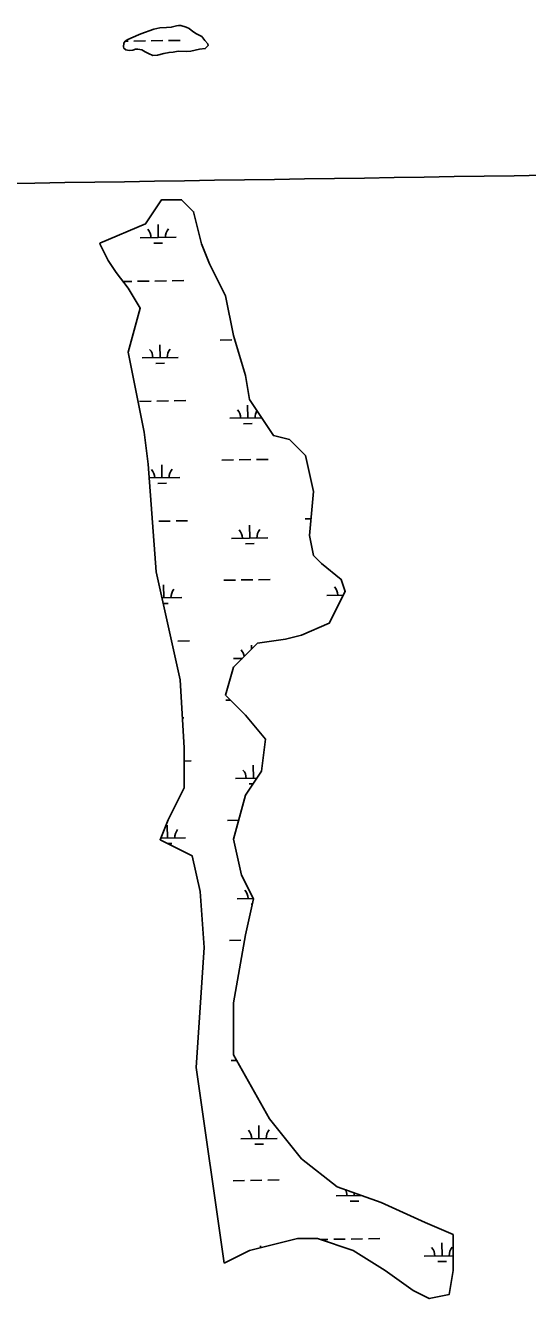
# Model space of a CAD drawing. Extents: x 3823584 to 3861785, y 301729 to 327625.
# Drawn here: x 3835091 to 3836481, y 310238 to 313764 of the extents above; entities that cross this region are included whole.
import ezdxf

# ---------------------------------------------------------------- set-up
doc = ezdxf.new("R2010")
doc.units = 0
for name, color, linetype in [('V-GRID-MAJR', 7, 'Continuous'), ('V-TOPO-SHOR', 7, 'Continuous'), ('V-WETL-SWMP', 7, 'Continuous')]:
    doc.layers.add(name, color=color, linetype=linetype)

msp = doc.modelspace()

# ---------------------------------------------------------------- linework, layer by layer
at = {"layer": 'V-GRID-MAJR'}
msp.add_spline([(3827733.773, 313215.73), (3833043.082, 313295.662), (3838352.38, 313376.366), (3843661.667, 313457.842), (3848970.941, 313540.09), (3854280.204, 313623.11100000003), (3859589.454, 313706.903), (3859589.455, 313706.903)], degree=3, dxfattribs=at)
at = {"layer": 'V-TOPO-SHOR'}
msp.add_lwpolyline([(3835535.97, 313691.241), (3835514.251, 313691.981), (3835500.41, 313690.017), (3835488.87, 313688.995), (3835474.114, 313685.636), (3835456.598, 313681.329), (3835443.673, 313680.295), (3835431.614, 313685.73600000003), (3835422.799, 313690.281), (3835413.051, 313695.741), (3835402.412, 313697.498), (3835396.403, 313697.91000000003), (3835388.106, 313695.53), (3835377.952, 313694.518), (3835369.16, 313696.292), (3835364.044, 313700.406), (3835363.086, 313704.555), (3835363.465, 313714.261), (3835367.571, 313720.3), (3835373.086, 313723.581), (3835383.205, 313728.748), (3835410.823, 313740.533), (3835446.747, 313753.31), (3835463.346, 313757.148), (3835481.356, 313757.762), (3835494.744, 313758.799), (3835509.4930000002, 313762.62), (3835515.029, 313763.591), (3835521.501, 313763.183), (3835535.855, 313759.14900000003), (3835544.666, 313755.065), (3835554.435, 313747.295), (3835565.1210000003, 313739.996), (3835579.502, 313732.726), (3835588.37, 313722.176), (3835595.839, 313713.001), (3835596.806, 313707.928), (3835589.023, 313699.54600000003), (3835572.873, 313697.561), (3835548.897, 313692.275), (3835535.97, 313691.241)], dxfattribs=at)
msp.add_lwpolyline([(3835641.125, 310335.483), (3835563.717, 310877.712), (3835585.8340000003, 311209.69), (3835574.775, 311364.612), (3835552.659, 311464.205), (3835464.193, 311508.469), (3835486.31, 311563.798), (3835530.543, 311652.326), (3835530.543, 311762.985), (3835519.484, 311951.105), (3835453.1350000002, 312249.885), (3835431.019, 312548.664), (3835419.96, 312637.191), (3835375.727, 312858.509), (3835408.9020000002, 312980.234), (3835375.727, 313035.564), (3835342.5530000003, 313079.827), (3835320.436, 313113.025), (3835298.3200000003, 313157.289), (3835297.451, 313160.619), (3835423.9620000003, 313214.33400000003), (3835468.1950000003, 313280.73), (3835523.486, 313280.73), (3835556.66, 313247.532), (3835578.7770000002, 313159.005), (3835600.893, 313103.675), (3835645.126, 313015.148), (3835667.2430000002, 312904.489), (3835700.417, 312793.83), (3835711.475, 312727.434), (3835777.825, 312627.841), (3835822.058, 312616.775), (3835866.291, 312572.512), (3835888.407, 312472.919), (3835877.349, 312351.194), (3835888.407, 312295.864), (3835910.523, 312273.732), (3835965.815, 312229.469), (3835976.873, 312196.271), (3835932.64, 312107.744), (3835855.2320000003, 312074.54600000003), (3835810.9990000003, 312063.48), (3835733.592, 312052.414), (3835667.2430000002, 311986.01900000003), (3835645.126, 311908.558), (3835700.417, 311853.228), (3835755.708, 311786.833), (3835744.65, 311698.305), (3835700.417, 311631.91000000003), (3835667.2430000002, 311510.185), (3835689.359, 311410.592), (3835722.534, 311344.196), (3835700.417, 311244.603), (3835667.2430000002, 311056.483), (3835667.2430000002, 310912.626), (3835766.767, 310735.572), (3835855.2320000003, 310624.913), (3835954.756, 310547.451), (3836076.397, 310503.188), (3836198.037, 310447.858), (3836275.4450000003, 310414.66000000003), (3836275.4450000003, 310315.067), (3836264.387, 310248.672), (3836209.095, 310237.606), (3836164.863, 310259.738), (3836087.455, 310315.067), (3835998.989, 310370.397), (3835899.465, 310403.59500000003), (3835844.174, 310403.59500000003), (3835711.475, 310370.397)], close=True, dxfattribs=at)
at = {"layer": 'V-WETL-SWMP'}
for p, q in [((3835367.3447079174, 313719.9671202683), (3835375.600608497, 313720.0944157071)), ((3835391.5987069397, 313720.3410859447), (3835423.594903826, 313720.8344264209)), ((3835439.593002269, 313721.0810966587), (3835471.589199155, 313721.5744371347)), ((3835487.587297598, 313721.8211073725), (3835519.583494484, 313722.3144478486)), ((3835458.842219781, 313176.03408235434), (3835458.2872117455, 313212.0298038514)), ((3835408.8481621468, 313175.2632378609), (3835508.8362774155, 313176.8049268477)), ((3835447.081543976, 313160.4199136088), (3835471.07869164, 313160.78991896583)), ((3835361.573135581, 313054.44904554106), (3835385.8582361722, 313054.82349076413)), ((3835401.8563346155, 313055.0701610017), (3835433.852531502, 313055.56350147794)), ((3835449.850629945, 313055.81017171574), (3835481.846826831, 313056.3035121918)), ((3835497.844925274, 313056.55018242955), (3835529.84112216, 313057.0435229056)), ((3835463.9710336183, 312843.3986198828), (3835463.416025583, 312879.39434137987)), ((3835630.299372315, 312892.39870909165), (3835662.2955692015, 312892.8920495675)), ((3835413.9769759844, 312842.62777538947), (3835513.9650912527, 312844.16946437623)), ((3835452.210357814, 312827.7844511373), (3835476.207505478, 312828.1544564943)), ((3835406.9851484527, 312722.4346985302), (3835438.981345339, 312722.9280390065)), ((3835454.9794437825, 312723.1747092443), (3835486.9756406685, 312723.6680497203)), ((3835502.9737391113, 312723.9147199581), (3835534.9699359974, 312724.4080604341)), ((3835707.047859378, 312676.3132508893), (3835706.492851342, 312712.3089723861)), ((3835657.053801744, 312675.54240639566), (3835745.1409329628, 312676.900597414)), ((3835695.287183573, 312660.69908214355), (3835719.2843312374, 312661.0690875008)), ((3835469.099847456, 312510.76315741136), (3835468.5448394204, 312546.7588789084)), ((3835635.4281861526, 312559.7632466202), (3835667.4243830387, 312560.25658709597)), ((3835683.4224814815, 312560.50325733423), (3835715.4186783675, 312560.9965978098)), ((3835731.416776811, 312561.24326804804), (3835763.412973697, 312561.73660852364)), ((3835433.864682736, 312510.21987618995), (3835519.0939050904, 312511.5340019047)), ((3835457.339171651, 312495.14898866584), (3835481.3363193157, 312495.51899402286)), ((3835442.743413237, 312390.2715030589), (3835444.110159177, 312390.29257653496)), ((3835460.10825762, 312390.53924677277), (3835492.104454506, 312391.03258724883)), ((3835508.102552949, 312391.2792574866), (3835540.098749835, 312391.77259796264)), ((3835712.1766732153, 312343.67778841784), (3835711.62166518, 312379.67350991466)), ((3835865.968016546, 312396.7970857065), (3835881.513546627, 312397.03677791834)), ((3835662.1826155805, 312342.9069439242), (3835762.17073085, 312344.4486329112)), ((3835700.4159974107, 312328.0636196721), (3835724.413145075, 312328.43362502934)), ((3835640.5569999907, 312227.1277841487), (3835672.553196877, 312227.6211246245)), ((3835688.5512953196, 312227.8677948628), (3835720.5474922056, 312228.3611353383)), ((3835736.545590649, 312228.6078055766), (3835768.541787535, 312229.1011460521)), ((3835474.228661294, 312178.12769493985), (3835473.6736532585, 312214.1234164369)), ((3835975.945202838, 312194.41412618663), (3835975.870150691, 312199.28172448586)), ((3835469.0874899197, 312178.0484246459), (3835524.2227189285, 312178.89853943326)), ((3835472.502909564, 312162.66825190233), (3835486.465133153, 312162.88353155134)), ((3835926.0829532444, 312185.09471080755), (3835971.6396771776, 312185.79713728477)), ((3835495.663398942, 312058.3729193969), (3835497.233268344, 312058.3971247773)), ((3835513.231366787, 312058.6437950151), (3835545.227563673, 312059.1371354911)), ((3835716.924754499, 312035.73519903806), (3835716.750479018, 312047.03804744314)), ((3835667.3114294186, 312010.2714814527), (3835691.8568759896, 312010.64994087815)), ((3835645.685813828, 311894.4923216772), (3835658.9769756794, 311894.69725441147)), ((3835525.650690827, 311846.20601470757), (3835529.351532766, 311846.26307696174)), ((3835530.543, 311726.196176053), (3835550.356377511, 311726.50167301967)), ((3835722.434300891, 311678.40686347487), (3835721.8792928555, 311714.4025849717)), ((3835672.4402432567, 311677.6360189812), (3835731.4866530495, 311678.54643917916)), ((3835710.673625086, 311662.7926947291), (3835721.0984388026, 311662.9534320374)), ((3835650.8146276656, 311561.85685920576), (3835681.454002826, 311562.32927922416)), ((3835484.486288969, 311512.85676999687), (3835483.931280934, 311548.8524914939)), ((3835465.8319757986, 311512.56914432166), (3835534.4803466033, 311513.6276144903)), ((3835486.2144042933, 311497.4505811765), (3835496.722760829, 311497.6126066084)), ((3835677.5690570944, 311345.00055650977), (3835721.7913113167, 311345.68240716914)), ((3835715.802438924, 311330.1572322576), (3835719.4287738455, 311330.2131457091)), ((3835655.9434415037, 311229.22139673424), (3835687.9396383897, 311229.71473721)), ((3835661.072255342, 310896.5859342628), (3835676.1288017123, 310896.8180869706)), ((3835737.820742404, 310680.5004760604), (3835737.265734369, 310716.4961975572)), ((3835687.8266847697, 310679.7296315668), (3835787.814800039, 310681.2713205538)), ((3835726.0600665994, 310664.8863073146), (3835750.057214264, 310665.25631267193)), ((3835666.201069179, 310563.95047179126), (3835698.1972660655, 310564.4438122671)), ((3835714.1953645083, 310564.6904825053), (3835746.1915613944, 310565.1838229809)), ((3835762.189659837, 310565.4304932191), (3835794.185856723, 310565.9238336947)), ((3835951.727022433, 310521.91739845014), (3836021.950394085, 310523.00015311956)), ((3835989.9604042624, 310507.074074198), (3836013.957551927, 310507.44407955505)), ((3836001.7210800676, 310522.68824294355), (3836001.6021047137, 310530.40453431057)), ((3835906.825419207, 310401.13980128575), (3835928.737096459, 310401.47765135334)), ((3835944.735194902, 310401.7243215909), (3835976.7313917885, 310402.21766206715)), ((3835992.7294902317, 310402.46433230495), (3836024.725687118, 310402.957672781)), ((3836040.7237855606, 310403.20434301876), (3836072.7199824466, 310403.69768349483)), ((3835742.482533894, 310378.1543162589), (3835742.3945482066, 310383.86073508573)), ((3836244.7979058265, 310355.60287395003), (3836244.2428977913, 310391.59859544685)), ((3836194.803848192, 310354.8320294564), (3836275.4450000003, 310356.0754129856)), ((3836233.0372300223, 310339.9887052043), (3836257.0343776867, 310340.35871056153))]:
    msp.add_line(p, q, dxfattribs=at)
for points in [[(3835548.896, 313692.276), (3835535.97, 313691.242), (3835514.251, 313691.981), (3835500.41, 313690.016), (3835488.869, 313688.994), (3835474.115, 313685.635), (3835456.598, 313681.328), (3835443.6720000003, 313680.295), (3835431.614, 313685.73600000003), (3835422.799, 313690.28), (3835413.051, 313695.741), (3835402.411, 313697.498), (3835396.4020000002, 313697.909), (3835388.1070000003, 313695.529), (3835377.953, 313694.51900000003), (3835369.161, 313696.292), (3835364.044, 313700.406), (3835363.085, 313704.555), (3835363.465, 313714.26), (3835367.571, 313720.3), (3835373.086, 313723.581), (3835383.2060000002, 313728.748), (3835410.823, 313740.532), (3835446.747, 313753.31), (3835463.345, 313757.147), (3835481.356, 313757.762), (3835494.7430000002, 313758.799), (3835509.494, 313762.62), (3835515.029, 313763.591), (3835521.5, 313763.184), (3835535.855, 313759.14900000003), (3835544.666, 313755.066), (3835554.434, 313747.29600000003), (3835565.1210000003, 313739.995), (3835579.503, 313732.726), (3835588.37, 313722.177), (3835595.839, 313713.001), (3835596.806, 313707.928), (3835589.024, 313699.54600000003), (3835572.872, 313697.561)], [(3835641.125, 310335.483), (3835563.717, 310877.712), (3835585.8340000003, 311209.69), (3835574.775, 311364.612), (3835552.659, 311464.205), (3835464.193, 311508.469), (3835486.31, 311563.798), (3835530.543, 311652.326), (3835530.543, 311762.985), (3835519.484, 311951.105), (3835453.1350000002, 312249.885), (3835431.019, 312548.664), (3835419.96, 312637.191), (3835375.727, 312858.509), (3835408.9020000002, 312980.234), (3835375.727, 313035.564), (3835342.5530000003, 313079.827), (3835320.436, 313113.025), (3835298.3200000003, 313157.289), (3835297.451, 313160.619), (3835423.9620000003, 313214.33400000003), (3835468.1950000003, 313280.73), (3835523.486, 313280.73), (3835556.66, 313247.532), (3835578.7770000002, 313159.005), (3835600.893, 313103.675), (3835645.126, 313015.148), (3835667.2430000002, 312904.489), (3835700.417, 312793.83), (3835711.475, 312727.434), (3835777.825, 312627.841), (3835822.058, 312616.775), (3835866.291, 312572.512), (3835888.407, 312472.919), (3835877.349, 312351.194), (3835888.407, 312295.864), (3835910.523, 312273.732), (3835965.815, 312229.469), (3835976.873, 312196.271), (3835932.64, 312107.744), (3835855.2320000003, 312074.54600000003), (3835810.9990000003, 312063.48), (3835733.592, 312052.414), (3835667.2430000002, 311986.01900000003), (3835645.126, 311908.558), (3835700.417, 311853.228), (3835755.708, 311786.833), (3835744.65, 311698.305), (3835700.417, 311631.91000000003), (3835667.2430000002, 311510.185), (3835689.359, 311410.592), (3835722.534, 311344.196), (3835700.417, 311244.603), (3835667.2430000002, 311056.483), (3835667.2430000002, 310912.626), (3835766.767, 310735.572), (3835855.2320000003, 310624.913), (3835954.756, 310547.451), (3836076.397, 310503.188), (3836198.037, 310447.858), (3836275.4450000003, 310414.66000000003), (3836275.4450000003, 310315.067), (3836264.387, 310248.672), (3836209.095, 310237.606), (3836164.863, 310259.738), (3836087.455, 310315.067), (3835998.989, 310370.397), (3835899.465, 310403.59500000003), (3835844.174, 310403.59500000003), (3835711.475, 310370.397)]]:
    msp.add_lwpolyline(points, close=True, dxfattribs=at)
for centre, radius, start, end in [((3835403.5985291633, 313175.6571548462), 35.24628790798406, 0.11153765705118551, 41.65519599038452), ((3835514.07127042, 313177.3605033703), 35.246287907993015, 140.1115346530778, 181.65519298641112), ((3835408.7273430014, 312843.0216923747), 35.24628790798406, 0.11153765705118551, 41.65519599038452), ((3835519.2000842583, 312844.72504089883), 35.246287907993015, 140.1115346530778, 181.65519298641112), ((3835651.8041687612, 312675.9363233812), 35.24628790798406, 0.11153765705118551, 41.65519599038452), ((3835762.2769100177, 312677.63967190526), 35.246287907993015, 148.26916255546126, 181.65519298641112), ((3835413.856156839, 312510.3862299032), 35.24628790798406, 0.11153765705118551, 41.65519599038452), ((3835524.328898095, 312512.0895784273), 35.246287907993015, 140.1115346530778, 181.65519298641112), ((3835767.405723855, 312345.0042094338), 35.246287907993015, 140.1115346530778, 181.65519298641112), ((3835656.932982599, 312343.3008609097), 35.24628790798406, 0.11153765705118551, 41.65519599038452), ((3835529.457711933, 312179.45411595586), 35.246287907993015, 140.1115346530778, 181.65519298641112), ((3835920.8333202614, 312185.48862779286), 35.24628790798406, 0.11153765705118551, 41.65519599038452), ((3835662.0617964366, 312010.6653984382), 35.24628790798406, 8.274302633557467, 41.65519599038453), ((3835667.190610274, 311678.0299359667), 35.24628790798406, 0.11153765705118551, 41.65519599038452), ((3835539.715339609, 311514.1831910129), 35.246287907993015, 140.1115346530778, 181.65519298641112), ((3835672.3194241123, 311345.39447349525), 35.24628790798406, 0.11153765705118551, 41.65519599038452), ((3835682.5770517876, 310680.1235485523), 35.24628790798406, 0.11153765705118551, 41.65519599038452), ((3835793.049793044, 310681.8268970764), 35.246287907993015, 140.1115346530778, 181.65519298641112), ((3835946.47738945, 310522.3113154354), 35.24628790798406, 0.11153765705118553, 28.64492988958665), ((3836056.9501307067, 310524.0146639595), 35.246287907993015, 181.51075396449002, 181.65519298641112), ((3836189.55421521, 310355.2259464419), 35.24628790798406, 0.11153765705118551, 41.65519599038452), ((3836300.026956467, 310356.929294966), 35.246287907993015, 140.1115346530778, 181.65519298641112)]:
    msp.add_arc(centre, radius, start, end, dxfattribs=at)

doc.saveas('drawing.dxf')
